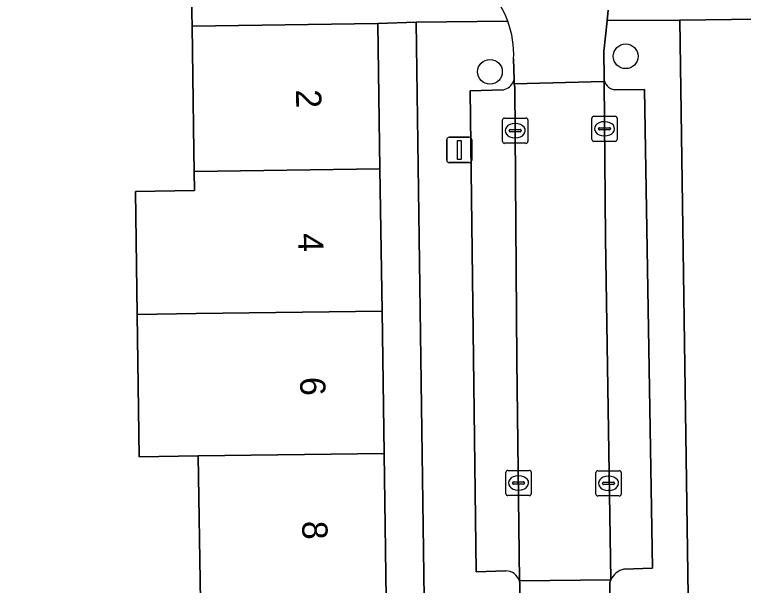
# Model space of a CAD drawing. Extents: x 162250 to 162661, y 380743 to 381606.
# Drawn here: x 162412.64 to 162441.49, y 380864.99 to 380887.6 of the extents above; entities that cross this region are included whole.
import ezdxf

# ---------------------------------------------------------------- set-up
doc = ezdxf.new("R2010")
doc.units = 0
for name, color, linetype in [('IMGEO_Boom', 7, 'Continuous'), ('IMGEO_Erf', 7, 'Continuous'), ('IMGEO_Kolk', 7, 'Continuous'), ('IMGEO_Lichtmast', 7, 'Continuous'), ('IMGEO_Pand', 7, 'Continuous'), ('IMGEO_Pand_nummerreeks', 7, 'Continuous'), ('IMGEO_Parkeervlak_open', 7, 'Continuous'), ('IMGEO_Rijbaan_lokaal_open', 7, 'Continuous'), ('IMGEO_Voetpad_open', 7, 'Continuous')]:
    doc.layers.add(name, color=color, linetype=linetype)

msp = doc.modelspace()

# ---------------------------------------------------------------- linework, layer by layer
at = {"layer": 'IMGEO_Boom'}
for centre in [(162436.825, 380885.952), (162431.454, 380885.339)]:
    msp.add_circle(centre, 0.489, dxfattribs=at)
at = {"layer": 'IMGEO_Erf'}
for points in [[(162419.758, 380880.634), (162419.747, 380881.395), (162419.736, 380882.194), (162419.666, 380887.149), (162419.632, 380888.743), (162407.505, 380889.017), (162407.359, 380883.59), (162411.226, 380883.516), (162411.183, 380881.273), (162411.137, 380878.822), (162407.27, 380878.896), (162407.144, 380872.31), (162410.938, 380872.237), (162410.895, 380869.993), (162410.848, 380867.489), (162406.889, 380867.565), (162406.828, 380864.39), (162410.788, 380864.314), (162419.991, 380864.367), (162419.909, 380870.121), (162417.568, 380870.088), (162417.488, 380875.725), (162417.419, 380880.6)], [(162428.539, 380887.298), (162427.019, 380887.254), (162427.101, 380881.499), (162427.182, 380875.862), (162427.263, 380870.225), (162427.345, 380864.472), (162428.846, 380864.492)], [(162442.218, 380876.02), (162442.133, 380881.666), (162442.046, 380887.428), (162438.964, 380887.383), (162439.295, 380864.563), (162442.391, 380864.609), (162442.304, 380870.375)]]:
    msp.add_lwpolyline(points, close=True, dxfattribs=at)
at = {"layer": 'IMGEO_Kolk'}
for p, q in [((162431.952, 380882.579), (162431.952, 380883.431)), ((162432.027, 380883.505), (162432.879, 380883.505)), ((162432.953, 380883.431), (162432.953, 380882.579)), ((162435.487, 380882.654), (162435.487, 380883.506)), ((162435.562, 380883.58), (162436.414, 380883.58)), ((162436.488, 380883.506), (162436.488, 380882.654)), ((162432.44, 380883.285), (162432.465, 380883.285)), ((162435.789, 380883.123), (162436.187, 380883.123)), ((162435.975, 380883.36), (162436, 380883.36)), ((162432.211, 380882.999), (162432.211, 380883.011)), ((162432.649, 380882.962), (162432.251, 380882.962)), ((162432.254, 380883.048), (162432.652, 380883.048)), ((162432.695, 380883.011), (162432.695, 380882.999)), ((162435.746, 380883.074), (162435.746, 380883.086)), ((162436.184, 380883.037), (162435.786, 380883.037)), ((162436.23, 380883.086), (162436.23, 380883.074)), ((162432.463, 380882.725), (162432.438, 380882.725)), ((162436.414, 380882.58), (162435.562, 380882.58)), ((162435.998, 380882.8), (162435.973, 380882.8)), ((162432.879, 380882.505), (162432.027, 380882.505)), ((162432.084, 380868.625), (162432.084, 380869.477)), ((162432.159, 380869.551), (162433.011, 380869.551)), ((162432.572, 380869.331), (162432.597, 380869.331)), ((162433.085, 380869.477), (162433.085, 380868.625)), ((162435.646, 380868.61), (162435.646, 380869.462)), ((162435.721, 380869.536), (162436.573, 380869.536)), ((162436.134, 380869.316), (162436.159, 380869.316)), ((162436.647, 380869.462), (162436.647, 380868.61)), ((162432.343, 380869.045), (162432.343, 380869.057)), ((162432.781, 380869.008), (162432.383, 380869.008)), ((162432.386, 380869.094), (162432.784, 380869.094)), ((162432.827, 380869.057), (162432.827, 380869.045)), ((162435.905, 380869.03), (162435.905, 380869.042)), ((162436.343, 380868.993), (162435.945, 380868.993)), ((162435.948, 380869.079), (162436.346, 380869.079)), ((162436.389, 380869.042), (162436.389, 380869.03)), ((162432.595, 380868.771), (162432.57, 380868.771)), ((162436.157, 380868.756), (162436.132, 380868.756)), ((162433.011, 380868.551), (162432.159, 380868.551)), ((162436.573, 380868.536), (162435.721, 380868.536))]:
    msp.add_line(p, q, dxfattribs=at)
for points in [[(162431.952, 380882.579), (162431.952, 380883.431)], [(162432.027, 380883.505), (162432.879, 380883.505)], [(162432.953, 380883.431), (162432.953, 380882.579)], [(162435.487, 380882.654), (162435.487, 380883.506)], [(162435.562, 380883.58), (162436.414, 380883.58)], [(162436.488, 380883.506), (162436.488, 380882.654)], [(162436.414, 380882.58), (162435.562, 380882.58)], [(162432.879, 380882.505), (162432.027, 380882.505)], [(162432.084, 380868.625), (162432.084, 380869.477)], [(162432.159, 380869.551), (162433.011, 380869.551)], [(162433.085, 380869.477), (162433.085, 380868.625)], [(162435.646, 380868.61), (162435.646, 380869.462)], [(162435.721, 380869.536), (162436.573, 380869.536)], [(162436.647, 380869.462), (162436.647, 380868.61)], [(162433.011, 380868.551), (162432.159, 380868.551)], [(162436.573, 380868.536), (162435.721, 380868.536)]]:
    msp.add_lwpolyline(points, dxfattribs=at)
for centre, radius, start, end in [((162432.029, 380883.429), 0.0765, 91.552, 178.448), ((162432.029, 380883.429), 0.0765, 91.552, 178.448), ((162432.877, 380883.429), 0.0765, 1.552, 88.448), ((162432.877, 380883.429), 0.0765, 1.552, 88.448), ((162435.564, 380883.504), 0.0765, 91.552, 178.448), ((162435.564, 380883.504), 0.0765, 91.552, 178.448), ((162436.412, 380883.504), 0.0765, 1.552, 88.448), ((162436.412, 380883.504), 0.0765, 1.552, 88.448), ((162435.786, 380883.083), 0.0403, 85.8775, 175.7526), ((162436.191, 380883.085), 0.0386, 1.7309, 96.639), ((162432.251, 380883.008), 0.0403, 85.8775, 175.7526), ((162432.248, 380882.998), 0.0366, 178.938, 274.7102), ((162432.652, 380883.005), 0.043, 264.8664, 352.4533), ((162432.656, 380883.01), 0.0386, 1.7309, 96.639), ((162435.783, 380883.073), 0.0366, 178.938, 274.7102), ((162436.187, 380883.08), 0.043, 264.8664, 352.4533), ((162432.029, 380882.581), 0.0765, 181.552, 268.448), ((162432.029, 380882.581), 0.0765, 181.552, 268.448), ((162432.877, 380882.581), 0.0765, 271.552, 358.448), ((162432.877, 380882.581), 0.0765, 271.552, 358.448), ((162435.564, 380882.656), 0.0765, 181.552, 268.448), ((162435.564, 380882.656), 0.0765, 181.552, 268.448), ((162436.412, 380882.656), 0.0765, 271.552, 358.448), ((162436.412, 380882.656), 0.0765, 271.552, 358.448), ((162432.161, 380869.475), 0.0765, 91.552, 178.448), ((162432.161, 380869.475), 0.0765, 91.552, 178.448), ((162433.009, 380869.475), 0.0765, 1.552, 88.448), ((162433.009, 380869.475), 0.0765, 1.552, 88.448), ((162435.723, 380869.46), 0.0765, 91.552, 178.448), ((162435.723, 380869.46), 0.0765, 91.552, 178.448), ((162436.571, 380869.46), 0.0765, 1.552, 88.448), ((162436.571, 380869.46), 0.0765, 1.552, 88.448), ((162432.383, 380869.054), 0.0403, 85.8775, 175.7526), ((162432.38, 380869.044), 0.0366, 178.938, 274.7102), ((162432.784, 380869.051), 0.043, 264.8664, 352.4533), ((162432.788, 380869.056), 0.0386, 1.7309, 96.639), ((162435.945, 380869.039), 0.0403, 85.8775, 175.7526), ((162435.942, 380869.029), 0.0366, 178.938, 274.7102), ((162436.346, 380869.036), 0.043, 264.8664, 352.4533), ((162436.35, 380869.041), 0.0386, 1.7309, 96.639), ((162432.161, 380868.627), 0.0765, 181.552, 268.448), ((162432.161, 380868.627), 0.0765, 181.552, 268.448), ((162433.009, 380868.627), 0.0765, 271.552, 358.448), ((162433.009, 380868.627), 0.0765, 271.552, 358.448), ((162435.723, 380868.612), 0.0765, 181.552, 268.448), ((162435.723, 380868.612), 0.0765, 181.552, 268.448), ((162436.571, 380868.612), 0.0765, 271.552, 358.448), ((162436.571, 380868.612), 0.0765, 271.552, 358.448)]:
    msp.add_arc(centre, radius, start, end, dxfattribs=at)
for centre, major_axis, ratio, start_param, end_param in [((162432.439, 380883.005), (-0.387, 0.002), 0.722429, 4.712389, 7.853982), ((162432.464, 380883.005), (-0.39, 0.002), 0.717154, 1.570796, 4.712389), ((162435.974, 380883.08), (-0.387, 0.002), 0.722429, 4.712389, 7.853982), ((162435.999, 380883.08), (-0.39, 0.002), 0.717154, 1.570796, 4.712389), ((162432.571, 380869.051), (-0.387, 0.002), 0.722429, 4.712389, 7.853982), ((162432.596, 380869.051), (-0.39, 0.002), 0.717154, 1.570796, 4.712389), ((162436.133, 380869.036), (-0.387, 0.002), 0.722429, 4.712389, 7.853982), ((162436.158, 380869.036), (-0.39, 0.002), 0.717154, 1.570796, 4.712389)]:
    msp.add_ellipse(centre, major_axis=major_axis, ratio=ratio, start_param=start_param, end_param=end_param, dxfattribs=at)
at = {"layer": 'IMGEO_Lichtmast'}
for p, q in [((162429.744, 380881.843), (162429.744, 380882.643)), ((162429.744, 380882.643), (162429.744, 380881.843)), ((162429.844, 380882.743), (162430.634, 380882.743)), ((162430.634, 380882.743), (162429.844, 380882.743)), ((162430.734, 380882.643), (162430.734, 380881.843)), ((162430.734, 380881.843), (162430.734, 380882.643)), ((162430.634, 380881.743), (162429.844, 380881.743)), ((162429.844, 380881.743), (162430.634, 380881.743))]:
    msp.add_line(p, q, dxfattribs=at)
msp.add_lwpolyline([(162430.164, 380882.618), (162430.314, 380882.618), (162430.314, 380881.868), (162430.164, 380881.868), (162430.164, 380882.618)], dxfattribs=at)
for centre, start, end in [((162429.844, 380882.643), 90, 180), ((162429.844, 380882.643), 90, 180), ((162430.634, 380882.643), 0, 90), ((162430.634, 380882.643), 360, 90), ((162429.844, 380881.843), 180, 270), ((162429.844, 380881.843), 180, 270), ((162430.634, 380881.843), 270, 0), ((162430.634, 380881.843), 270, 0)]:
    msp.add_arc(centre, 0.1, start, end, dxfattribs=at)
at = {"layer": 'IMGEO_Pand'}
for points in [[(162419.747, 380881.395), (162427.101, 380881.499), (162427.019, 380887.254), (162419.666, 380887.149), (162419.736, 380882.194)], [(162427.101, 380881.499), (162419.747, 380881.395), (162419.758, 380880.634), (162417.419, 380880.6), (162417.488, 380875.725), (162419.828, 380875.758), (162427.182, 380875.862)], [(162427.182, 380875.862), (162419.828, 380875.758), (162417.488, 380875.725), (162417.568, 380870.088), (162419.909, 380870.121), (162427.263, 380870.225)], [(162427.263, 380870.225), (162419.909, 380870.121), (162419.991, 380864.367), (162422.346, 380864.401), (162427.345, 380864.472)]]:
    msp.add_lwpolyline(points, close=True, dxfattribs=at)
at = {"layer": 'IMGEO_Parkeervlak_open'}
for points in [[(162432.441, 380884.733), (162432.411, 380884.867), (162432.406, 380885.017), (162432.39, 380884.963)], [(162435.97, 380885.099), (162435.971, 380884.953), (162436.022, 380878.751), (162436.239, 380865.217)], [(162431.993, 380884.626), (162430.672, 380884.583), (162430.913, 380865.532), (162432.083, 380865.569)], [(162432.617, 380865.181), (162432.522, 380873.922), (162432.441, 380884.733)], [(162437.568, 380884.631), (162436.387, 380884.625)], [(162436.755, 380865.637), (162437.885, 380865.681), (162437.568, 380884.631)]]:
    msp.add_lwpolyline(points, dxfattribs=at)
for centre, radius, start, end in [((162431.843, 380885.205), 0.599, 284.5397, 336.1139), ((162436.456, 380885.106), 0.486, 180.8068, 261.8724), ((162432.088, 380865.014), 0.555, 17.5039, 90.4924), ((162436.932, 380864.892), 0.766, 103.3867, 154.9012)]:
    msp.add_arc(centre, radius, start, end, dxfattribs=at)
at = {"layer": 'IMGEO_Rijbaan_lokaal_open'}
msp.add_lwpolyline([(162432.392, 380885.847), (162432.406, 380885.017), (162432.411, 380884.867), (162435.971, 380884.953), (162435.97, 380885.099), (162435.962, 380886.142), (162436.092, 380887.359), (162436.094, 380887.375), (162436.137, 380887.782)], dxfattribs=at)
for points in [[(162436.022, 380878.751), (162435.971, 380884.953), (162432.411, 380884.867), (162432.441, 380884.733), (162432.522, 380873.922), (162432.617, 380865.181), (162436.239, 380865.217)], [(162436.238, 380861.958), (162436.197, 380865.108), (162436.239, 380865.217), (162432.617, 380865.181), (162432.639, 380865.077), (162432.679, 380861.989)]]:
    msp.add_lwpolyline(points, close=True, dxfattribs=at)
for centre, radius, start, end in [((162428.588, 380886.025), 3.807, 20.315, 71.0026), ((162428.613, 380886.026), 3.783, 357.2909, 20.4424)]:
    msp.add_arc(centre, radius, start, end, dxfattribs=at)
at = {"layer": 'IMGEO_Voetpad_open'}
for points in [[(162380.466, 380889.43), (162381.368, 380889.373), (162382.837, 380889.454), (162385.869, 380889.237), (162393.187, 380888.744), (162393.282, 380889.634), (162405.312, 380889.067), (162405.485, 380889.063), (162407.505, 380889.017), (162419.632, 380888.743), (162419.666, 380887.149), (162427.019, 380887.254), (162428.539, 380887.298), (162432.158, 380887.347)], [(162436.137, 380887.782), (162436.094, 380887.375), (162438.964, 380887.383), (162442.046, 380887.428), (162449.389, 380887.538), (162449.36, 380888.532), (162461.426, 380888.942), (162463.383, 380889.008), (162463.611, 380889.016), (162473.498, 380889.596), (162475.764, 380889.728), (162475.802, 380888.955), (162482.75, 380889.328), (162484.236, 380889.431), (162487.87, 380889.579)], [(162432.158, 380887.347), (162428.539, 380887.298), (162428.846, 380864.492), (162428.872, 380862.566), (162429.781, 380795.06), (162428.302, 380795.002), (162428.525, 380793.031), (162428.525, 380788.351), (162428.644, 380783.747), (162428.645, 380775.112), (162431.756, 380775.09), (162431.568, 380788.883), (162433.155, 380788.886)], [(162439.295, 380864.563), (162438.964, 380887.383), (162436.094, 380887.375), (162436.092, 380887.359), (162435.962, 380886.142), (162435.97, 380885.099)], [(162432.39, 380884.963), (162432.406, 380885.017), (162432.392, 380885.847)], [(162432.083, 380865.569), (162430.913, 380865.532), (162430.672, 380884.583), (162431.993, 380884.626)], [(162436.387, 380884.625), (162437.568, 380884.631), (162437.885, 380865.681), (162436.755, 380865.637)], [(162432.679, 380861.989), (162432.639, 380865.077), (162432.617, 380865.181)], [(162436.239, 380865.217), (162436.197, 380865.108), (162436.238, 380861.958)]]:
    msp.add_lwpolyline(points, dxfattribs=at)
for centre, radius, start, end in [((162428.588, 380886.025), 3.807, 20.315, 71.0026), ((162428.613, 380886.026), 3.783, 357.2909, 20.4424), ((162431.843, 380885.205), 0.599, 284.5397, 336.1139), ((162436.456, 380885.106), 0.486, 180.8068, 261.8724), ((162432.088, 380865.014), 0.555, 17.5039, 90.4924), ((162436.932, 380864.892), 0.766, 103.3867, 154.9012)]:
    msp.add_arc(centre, radius, start, end, dxfattribs=at)

# ---------------------------------------------------------------- texts
at = {"layer": 'IMGEO_Pand_nummerreeks'}
for s, rotation, p in [('2', 270.8198, (162423.776, 380884.637)), ('4', 270.8191, (162423.858, 380878.938)), ('6', 270.8198, (162423.939, 380873.244)), ('8', 270.8198, (162424.021, 380867.544))]:
    msp.add_text(s, height=1, rotation=rotation, dxfattribs=at).set_placement(p)

doc.saveas('drawing.dxf')
